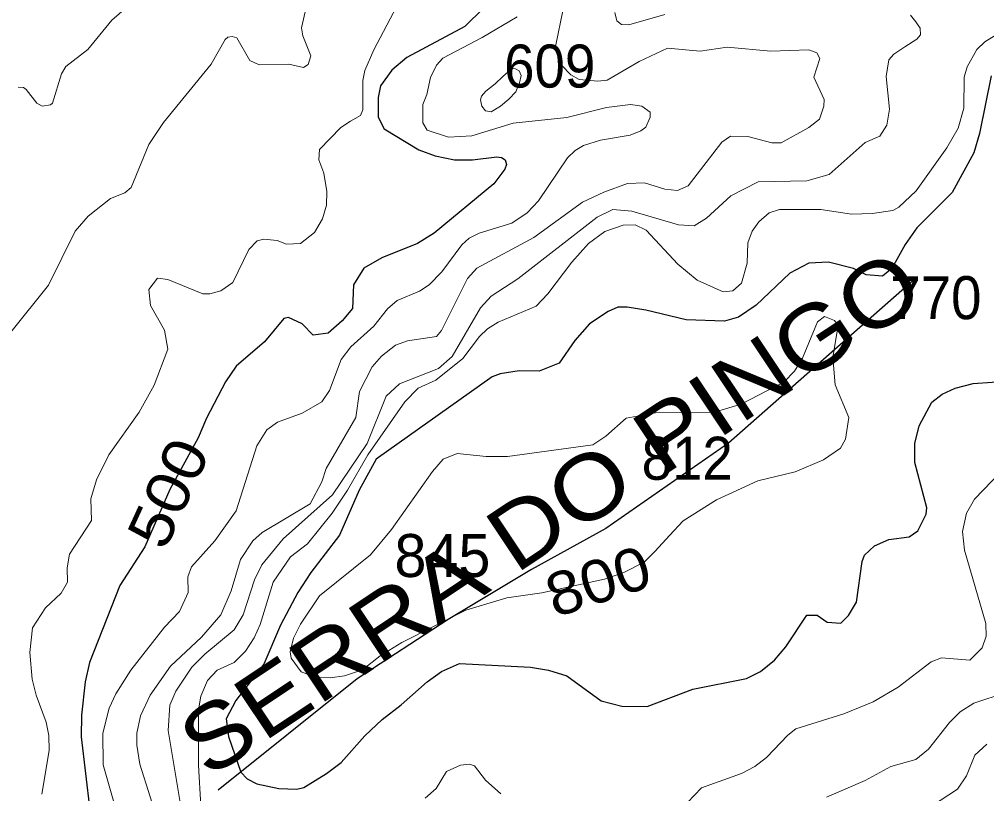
# Model space of a CAD drawing. Extents: x 499.9 to 555.3, y 9281.5 to 9336.8.
# Drawn here: x 537.018 to 540.616, y 9284.254 to 9287.136 of the extents above; entities that cross this region are included whole.
import ezdxf
from ezdxf.enums import TextEntityAlignment as Align

# ---------------------------------------------------------------- set-up
doc = ezdxf.new("R2010")
doc.units = 0
doc.header["$LTSCALE"] = 0.064
for name, color, linetype, lineweight in [('1', 7, 'Continuous', 25), ('2', 7, 'Continuous', 13), ('26', 7, 'Continuous', 25)]:
    doc.layers.add(name, color=color, linetype=linetype, lineweight=lineweight)
doc.layers.add('21', color=7, linetype='Continuous')
doc.layers.add('61', color=7, linetype='Continuous')

msp = doc.modelspace()

# ---------------------------------------------------------------- linework, layer by layer
at = {"layer": '1'}
for points in [[(538.744, 9287.1773), (538.6749, 9287.1093), (538.4587, 9286.9932), (538.4029, 9286.9469), (538.361, 9286.888), (538.3521, 9286.8448), (538.352, 9286.771), (538.3751, 9286.7285)], [(540.633, 9286.9252), (540.5889, 9286.7108), (540.5684, 9286.6385), (540.488, 9286.4906), (540.3561, 9286.3599), (540.3125, 9286.2977), (540.263, 9286.2088), (540.2282, 9286.1799), (540.1672, 9286.1842), (540.121, 9286.2078), (540.0271, 9286.2316), (539.954, 9286.2283), (539.8833, 9286.1913), (539.7589, 9286.0717), (539.6928, 9286.0266), (539.6411, 9286.0122), (539.4977, 9286.0167), (539.3483, 9286.0536), (539.2792, 9286.0646), (539.244, 9286.0639), (539.2083, 9286.0482), (539.1391, 9286.0024), (539.0834, 9285.9405), (539.0258, 9285.8564), (538.9512, 9285.8262), (538.8772, 9285.8274), (538.8057, 9285.8164), (538.7762, 9285.8051), (538.3455, 9285.4983), (538.2813, 9285.3831), (538.2082, 9285.2165), (538.1019, 9285.077), (538.054, 9285.0023), (537.9896, 9284.8807), (537.9272, 9284.7361), (537.8228, 9284.6004), (537.7872, 9284.5324), (537.7958, 9284.4668)], [(538.3751, 9286.7285), (538.5032, 9286.6501), (538.5651, 9286.6279), (538.637, 9286.6122), (538.7038, 9286.6123), (538.7943, 9286.6245)], [(538.7943, 9286.6245), (538.8111, 9286.6217), (538.8249, 9286.6133), (538.83, 9286.5958), (538.8232, 9286.5781), (538.783, 9286.5237), (538.5603, 9286.3404), (538.4992, 9286.3018), (538.3663, 9286.2479), (538.299, 9286.2092), (538.2608, 9286.1474), (538.257, 9286.0599), (538.219, 9286.0138), (538.1665, 9285.9675), (538.111, 9285.9601), (538.0692, 9286.0018), (538.0193, 9286.0259), (538.0017, 9286.0222), (537.9299, 9285.9348), (537.8239, 9285.8443), (537.7842, 9285.7869), (537.7134, 9285.6518), (537.6831, 9285.5777), (537.5777, 9285.3863), (537.4842, 9285.173), (537.3912, 9285.028), (537.2792, 9284.7425), (537.2624, 9284.6696), (537.2491, 9284.5465), (537.2483, 9284.4659), (537.28, 9284.193)], [(538.0496, 9284.271), (538.0754, 9284.2773), (538.1601, 9284.3287), (538.2143, 9284.3697), (538.3029, 9284.4693), (538.367, 9284.5303), (538.438, 9284.584), (538.5352, 9284.6699), (538.5877, 9284.7081), (538.6553, 9284.7386), (538.9186, 9284.7245), (538.9862, 9284.7134), (539.0537, 9284.6921), (539.182, 9284.599), (539.2589, 9284.5797), (539.353, 9284.5785), (539.5235, 9284.643), (539.722, 9284.6819), (539.774, 9284.7087), (539.8265, 9284.7501), (539.869, 9284.8003), (539.9472, 9284.9179), (539.9849, 9284.9186), (540.0224, 9284.8919), (540.0729, 9284.8883), (540.1018, 9284.9172), (540.1315, 9284.9661), (540.1528, 9285.1184), (540.1616, 9285.142), (540.199, 9285.1764), (540.2516, 9285.2003), (540.3271, 9285.21), (540.36, 9285.2315), (540.391, 9285.2936), (540.393, 9285.3174), (540.3491, 9285.4865), (540.3491, 9285.5574), (540.365, 9285.623), (540.4124, 9285.7112), (540.4505, 9285.7404), (540.4991, 9285.7624), (540.5659, 9285.7798), (540.7065, 9285.7902)], [(537.7958, 9284.4668), (537.8416, 9284.3339), (537.8646, 9284.3088), (537.9016, 9284.2899), (537.9835, 9284.2726), (538.0496, 9284.271)]]:
    msp.add_lwpolyline(points, dxfattribs=at)
at = {"layer": '2'}
for points in [[(537.0131, 9286.8837), (537.0328, 9286.8815), (537.0434, 9286.8748), (537.0825, 9286.8231), (537.1026, 9286.8129), (537.1334, 9286.8169), (537.1405, 9286.8238), (537.1748, 9286.9329), (537.191, 9286.9606), (537.2727, 9287.0233), (537.3613, 9287.1326), (537.4354, 9287.1963)], [(536.9863, 9285.9717), (537.1257, 9286.1458), (537.2259, 9286.3471), (537.2732, 9286.4031), (537.357, 9286.4692), (537.4105, 9286.4898), (537.4336, 9286.5098), (537.4992, 9286.6703), (537.5543, 9286.7512), (537.731, 9286.9689), (537.7833, 9287.0603), (537.7934, 9287.0688), (537.8095, 9287.0722), (537.8273, 9287.0669), (537.8748, 9286.9824), (537.9096, 9286.9658), (538.0204, 9286.9686), (538.075, 9286.9559), (538.0916, 9286.9672), (538.1026, 9286.9995), (538.072, 9287.0741), (538.0669, 9287.1041), (538.0852, 9287.1795)], [(538.4205, 9287.1826), (538.3365, 9287.022), (538.3033, 9286.9457), (538.2955, 9286.9082), (538.2959, 9286.7988), (538.2867, 9286.7781), (538.25, 9286.7571), (538.2138, 9286.7325), (538.1348, 9286.6511), (538.1318, 9286.6122), (538.1505, 9286.5628), (538.1616, 9286.4944), (538.16, 9286.4435), (538.1457, 9286.3926), (538.1155, 9286.3418), (538.0639, 9286.3018), (538.012, 9286.2987), (537.9764, 9286.3129), (537.927, 9286.3176), (537.9025, 9286.3111), (537.8712, 9286.2793), (537.8119, 9286.1559), (537.767, 9286.1253), (537.7265, 9286.1142), (537.7002, 9286.1141), (537.5704, 9286.1677), (537.5316, 9286.1725), (537.4998, 9286.1306), (537.5058, 9286.0708), (537.558, 9285.9794), (537.5695, 9285.9086), (537.5199, 9285.7743), (537.4635, 9285.6738), (537.3505, 9285.5146), (537.3048, 9285.4223), (537.2833, 9285.3509), (537.2862, 9285.2705), (537.2041, 9285.1454), (537.1959, 9285.0946), (537.1964, 9285.0412), (537.1733, 9284.9999), (537.1157, 9284.945), (537.0669, 9284.8708), (537.0573, 9284.7794), (537.0659, 9284.6799), (537.0802, 9284.6209), (537.1178, 9284.52), (537.1272, 9284.4699), (537.1287, 9284.4151), (537.1016, 9284.2526)], [(539.112, 9286.4546), (539.1922, 9286.493), (539.2799, 9286.5246), (539.3437, 9286.5277), (539.4192, 9286.504), (539.4654, 9286.4983), (539.5058, 9286.516), (539.6312, 9286.679), (539.6636, 9286.7007), (539.7271, 9286.6997), (539.8167, 9286.6765), (539.8519, 9286.6761), (539.9546, 9286.7336), (539.9942, 9286.7636), (540.0108, 9286.812), (540.011, 9286.8374), (539.9734, 9286.9209), (539.9949, 9286.9893), (539.9843, 9287.0109), (539.9546, 9287.0224), (539.8125, 9287.0168), (539.6501, 9287.0317), (539.5499, 9287.017), (539.4291, 9287.0285), (539.3239, 9286.9785), (539.2046, 9286.9091), (539.1693, 9286.9052), (539.1002, 9286.9118), (539.0697, 9286.9285), (539.0346, 9286.965), (539.0118, 9287.034), (539.0403, 9287.1734)], [(539.4186, 9287.1539), (539.2853, 9287.1148), (539.257, 9287.1166), (539.2403, 9287.1301), (539.233, 9287.1612)], [(538.8696, 9287.1444), (538.7393, 9287.0685), (538.5933, 9286.9906), (538.5697, 9286.9656), (538.5466, 9286.9189), (538.5341, 9286.856), (538.5185, 9286.8187), (538.5183, 9286.7502), (538.5349, 9286.7233), (538.614, 9286.6966), (538.7013, 9286.7026), (538.8541, 9286.7493), (539.0538, 9286.7699), (539.202, 9286.8077), (539.2911, 9286.8187), (539.3336, 9286.8129), (539.3644, 9286.7907), (539.3648, 9286.7714), (539.3486, 9286.7347), (539.3293, 9286.7201), (539.2901, 9286.7049), (539.1799, 9286.6859), (539.1168, 9286.6662), (539.0854, 9286.6475), (539.0569, 9286.6205), (538.9485, 9286.46), (538.9071, 9286.4152), (538.8493, 9286.3766), (538.7278, 9286.3398), (538.6907, 9286.3212), (538.6636, 9286.2959), (538.5888, 9286.1957), (538.5418, 9286.147), (538.5061, 9286.1239), (538.423, 9286.0888), (538.3872, 9286.0577), (538.3363, 9285.9942), (538.251, 9285.9165), (538.2154, 9285.8702), (538.1719, 9285.7542), (538.1426, 9285.7115), (538.07, 9285.6703), (537.9779, 9285.6361), (537.9379, 9285.6082), (537.9009, 9285.5482), (537.8239, 9285.3064), (537.7454, 9285.1943), (537.6586, 9285.0978), (537.6447, 9285.0612), (537.6456, 9285.0031), (537.6138, 9284.9315), (537.5575, 9284.8729), (537.4319, 9284.7132), (537.3768, 9284.6252), (537.3514, 9284.5726), (537.3281, 9284.479), (537.3294, 9284.3617), (537.4035, 9284.1004)], [(537.9995, 9285.2021), (538.1831, 9285.3666), (538.3117, 9285.5566), (538.3817, 9285.7329), (538.4315, 9285.7792), (538.5769, 9285.8361), (538.6275, 9285.8814), (538.7325, 9286.0623), (538.7724, 9286.1054), (538.8722, 9286.1702), (539.167, 9286.4), (539.2248, 9286.4282), (539.2958, 9286.4217), (539.4701, 9286.3703), (539.528, 9286.3676), (539.5735, 9286.3957), (539.6643, 9286.4784), (539.7654, 9286.5305), (539.9467, 9286.5342), (540.0296, 9286.5578), (540.164, 9286.6773), (540.2191, 9286.7014), (540.2446, 9286.742), (540.2543, 9286.8014), (540.2421, 9286.9233), (540.2518, 9286.9845), (540.2706, 9287.0064), (540.3116, 9287.0332), (540.3562, 9287.0616), (540.37, 9287.0783), (540.3691, 9287.1022), (540.3518, 9287.1264), (540.3322, 9287.1514)], [(540.6773, 9287.094), (540.6087, 9287.0518), (540.5789, 9287.0239), (540.5428, 9286.9591), (540.5317, 9286.9208), (540.5314, 9286.8056), (540.5093, 9286.73), (540.4675, 9286.6577)], [(540.4675, 9286.6577), (540.3533, 9286.4976), (540.2887, 9286.436), (540.2664, 9286.4247), (540.1894, 9286.4132), (540.1131, 9286.4101)], [(538.5691, 9285.9551), (538.5883, 9285.9772), (538.6845, 9286.1712), (538.7191, 9286.2096), (538.9315, 9286.3236), (539.112, 9286.4546)], [(540.1131, 9286.4101), (539.9992, 9286.4274), (539.8449, 9286.4273), (539.807, 9286.4159), (539.7688, 9286.3816), (539.743, 9286.3471), (539.728, 9286.3034), (539.7246, 9286.2278), (539.7035, 9286.1536), (539.6715, 9286.1252), (539.6362, 9286.122), (539.5395, 9286.1654), (539.4674, 9286.2248), (539.3496, 9286.3505), (539.3078, 9286.3703), (539.2632, 9286.3695), (539.196, 9286.3461), (539.1352, 9286.3017), (539.0734, 9286.2314), (538.9837, 9286.1138), (538.9405, 9286.0685), (538.7992, 9286.0092), (538.7587, 9285.9835), (538.7294, 9285.9557), (538.6676, 9285.8732), (538.5675, 9285.7926), (538.5008, 9285.7632), (538.4519, 9285.7117), (538.3135, 9285.5144), (538.2387, 9285.383), (538.181, 9285.2981), (538.0899, 9285.1832), (538.0265, 9285.1357), (537.9625, 9285.0415), (537.9135, 9284.8837), (537.8915, 9284.8336), (537.8589, 9284.7836), (537.8163, 9284.7422), (537.753, 9284.7135), (537.7179, 9284.6751), (537.6926, 9284.6171), (537.6844, 9284.5654), (537.6844, 9284.3598), (537.6923, 9284.2082)], [(537.5427, 9284.1211), (537.4664, 9284.3641), (537.4553, 9284.4342), (537.4551, 9284.4796), (537.4682, 9284.5438), (537.505, 9284.6202), (537.5797, 9284.7279), (537.6959, 9284.8365), (537.7671, 9284.9188), (537.8062, 9285.0092), (537.8401, 9285.1249), (537.8869, 9285.1942), (537.9205, 9285.2256), (538.099, 9285.3329), (538.1428, 9285.4145), (538.1591, 9285.4637), (538.2696, 9285.6533), (538.2831, 9285.7503), (538.3306, 9285.8418), (538.365, 9285.8826), (538.4165, 9285.9229), (538.4618, 9285.939), (538.5691, 9285.9551)], [(539.4244, 9284.1395), (539.5556, 9284.2752), (539.7038, 9284.3291), (539.7533, 9284.3554), (539.7973, 9284.3883), (539.8761, 9284.4716), (539.9056, 9284.4948), (540.0845, 9284.5504), (540.1934, 9284.596), (540.2865, 9284.6502), (540.41, 9284.7447), (540.4473, 9284.7599), (540.5528, 9284.7508), (540.5991, 9284.7967), (540.6142, 9284.8396), (540.6126, 9284.8877), (540.5339, 9285.1604), (540.5254, 9285.229), (540.5413, 9285.2975), (540.5712, 9285.3499), (540.8007, 9285.5887)], [(537.6195, 9284.1989), (537.5714, 9284.489), (537.5776, 9284.5837), (537.6003, 9284.6355), (537.6589, 9284.7245), (537.708, 9284.7733), (537.8168, 9284.8638), (537.8499, 9284.9196), (537.8922, 9285.0497), (537.9196, 9285.1058), (537.9995, 9285.2021)], [(540.689, 9284.6308), (540.5684, 9284.5905), (540.5174, 9284.5589), (540.477, 9284.5186), (540.4, 9284.4197), (540.3523, 9284.3814), (540.2588, 9284.3549), (540.164, 9284.3029), (540.0201, 9284.2403)], [(540.617, 9284.4375), (540.5713, 9284.3975), (540.541, 9284.3204), (540.5075, 9284.2711), (540.4107, 9284.2073)], [(538.5278, 9284.2376), (538.568, 9284.2733), (538.6067, 9284.3365), (538.6589, 9284.3603), (538.6924, 9284.3631), (538.7102, 9284.357), (538.7523, 9284.3044), (538.8088, 9284.2534)]]:
    msp.add_lwpolyline(points, dxfattribs=at)
for points in [[(538.8161, 9286.9231), (538.7881, 9286.8961), (538.7533, 9286.8681), (538.7364, 9286.8503), (538.7328, 9286.8365), (538.7379, 9286.813), (538.7512, 9286.795), (538.7727, 9286.7918), (538.8074, 9286.813), (538.8383, 9286.8381), (538.8644, 9286.8661), (538.8779, 9286.8999), (538.8846, 9286.9269), (538.8769, 9286.9434), (538.8629, 9286.9516), (538.8528, 9286.953), (538.8364, 9286.9405)], [(538.9617, 9285.0018), (539.1948, 9285.0524), (539.2658, 9285.0767), (539.3424, 9285.1151), (539.3833, 9285.156), (539.4359, 9285.2149), (539.4867, 9285.2696), (539.6115, 9285.3477), (539.7652, 9285.4178), (539.9036, 9285.451), (540.0089, 9285.4961), (540.0721, 9285.5402), (540.0911, 9285.5731), (540.1033, 9285.6533), (540.0527, 9285.7751), (540.0433, 9285.8787), (540.0632, 9285.9956), (540.0493, 9286.015), (540.0129, 9286.0291), (539.9864, 9286.0093), (539.9306, 9285.8751), (539.9012, 9285.826), (539.8621, 9285.7868), (539.7024, 9285.7034), (539.5986, 9285.673), (539.3976, 9285.6732), (539.2753, 9285.6518), (539.1994, 9285.584), (539.1513, 9285.5517), (538.8335, 9285.5081), (538.7539, 9285.5087), (538.6465, 9285.5202), (538.5943, 9285.4989), (538.555, 9285.4534), (538.4021, 9285.237), (538.3236, 9285.143), (538.1342, 9284.9904), (538.0636, 9284.8844), (538.0375, 9284.832), (538.0251, 9284.7811), (538.0283, 9284.758), (538.0656, 9284.7069), (538.1237, 9284.6865), (538.1745, 9284.6848), (538.2273, 9284.6918), (538.2939, 9284.7152), (538.3598, 9284.7664), (538.4403, 9284.8159), (538.6791, 9284.9362), (538.831, 9284.9826)]]:
    msp.add_lwpolyline(points, close=True, dxfattribs=at)
at = {"layer": '26'}
msp.add_lwpolyline([(540.3523, 9286.1721), (539.6551, 9285.5577), (539.1995, 9285.2402), (538.9234, 9285.0883), (538.6128, 9284.902), (538.2746, 9284.6811), (537.7569, 9284.2669)], dxfattribs=at)

# ---------------------------------------------------------------- texts
at = {"layer": '21', "width": 0.95}
for s, p in [('609', (538.821, 9286.8817)), ('770', (540.2575, 9286.0198)), ('812', (539.3324, 9285.4222))]:
    msp.add_text(s, height=0.16, dxfattribs=at).set_placement(p)
at = {"layer": '21'}
msp.add_text('845', height=0.16, dxfattribs=at).set_placement((538.413, 9285.0601))
at = {"layer": '26', "width": 1.15}
msp.add_text('SERRA DO PINGO', height=0.24, rotation=33.69, dxfattribs=at).set_placement((539.0595, 9285.1999), align=Align.CENTER)
at = {"layer": '61'}
for s, rotation, width, p in [('500', 65.344, 1.15, (537.6443, 9285.3397)), ('800', 18.017, 1.1, (539.1955, 9284.9686))]:
    msp.add_text(s, height=0.16, rotation=rotation, dxfattribs=dict(at, width=width)).set_placement(p, align=Align.CENTER)

doc.saveas('drawing.dxf')
